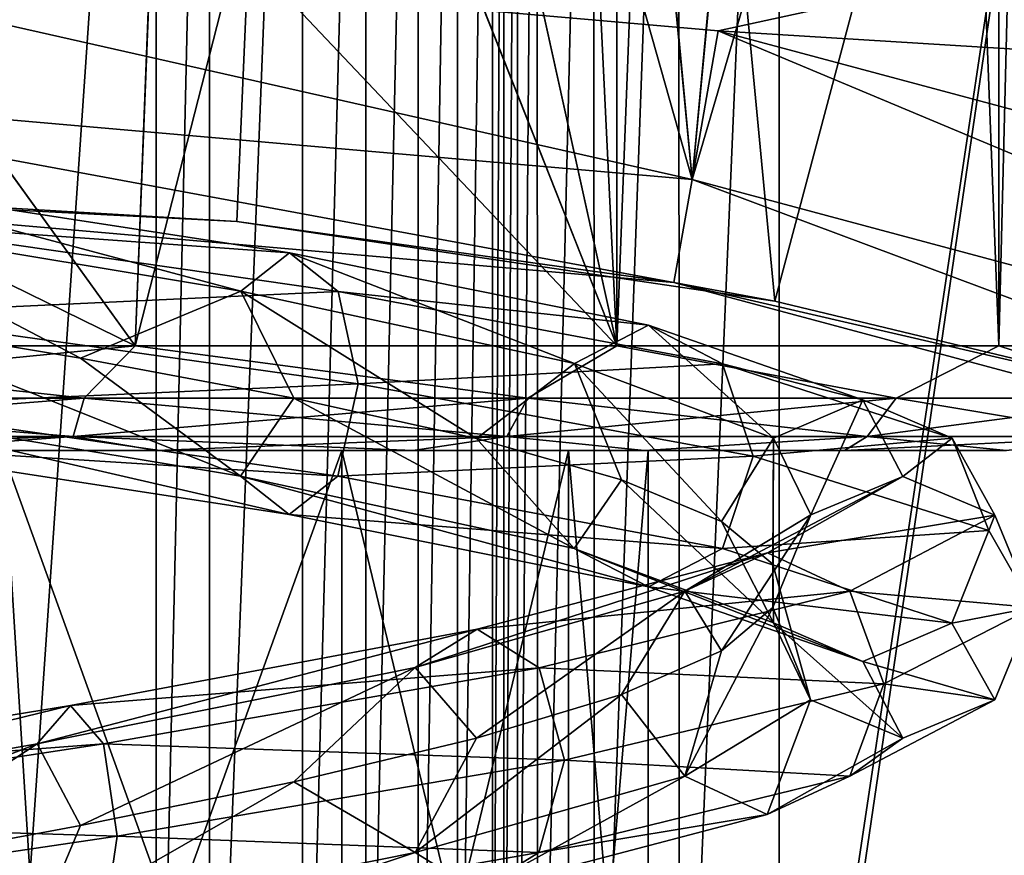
# Model space of a CAD drawing. Header units: millimetres. Extents: x -147 to 148, y -145 to 204.
# Tile 472 of 571: x 90.8 to 92.68, y 10.53 to 12.12. Entities that reach past the tile are written whole.
import ezdxf

# ---------------------------------------------------------------- set-up
doc = ezdxf.new("R2010")
doc.units = ezdxf.units.MM
doc.header["$LTSCALE"] = 26.699852
for name, color, linetype in [('1221', 7, 'CONTINUOUS'), ('1497', 7, 'CONTINUOUS'), ('1498', 7, 'CONTINUOUS'), ('1501', 7, 'CONTINUOUS'), ('1505', 7, 'CONTINUOUS'), ('1506', 7, 'CONTINUOUS'), ('1521', 7, 'CONTINUOUS'), ('1522', 7, 'CONTINUOUS'), ('1523', 7, 'CONTINUOUS'), ('1524', 7, 'CONTINUOUS'), ('1905', 7, 'CONTINUOUS'), ('1967', 7, 'CONTINUOUS'), ('1969', 7, 'CONTINUOUS'), ('1985', 7, 'CONTINUOUS'), ('2000', 7, 'CONTINUOUS'), ('2001', 7, 'CONTINUOUS'), ('2002', 7, 'CONTINUOUS'), ('2007', 7, 'CONTINUOUS'), ('2011', 7, 'CONTINUOUS'), ('743', 7, 'CONTINUOUS'), ('765', 7, 'CONTINUOUS'), ('767', 7, 'CONTINUOUS'), ('916', 7, 'CONTINUOUS')]:
    doc.layers.add(name, color=color, linetype=linetype)

msp = doc.modelspace()

# ---------------------------------------------------------------- linework, layer by layer
at = {"layer": '1221', "color": 7, "linetype": 'CONTINUOUS', "true_color": 0xd8d8d8}
for points in [[(90.75, 9.5, 91.4), (90.75, 14, 91.4), (91.06, 14, 91.3507), (90.75, 9.5, 91.4)], [(90.75, 9.5, 91.4), (91.06, 14, 91.3507), (91.06, 9.5, 91.3507), (90.75, 9.5, 91.4)], [(91.06, 14, 91.3507), (91.1619, 14, 91.3112), (91.06, 9.5, 91.3507), (91.06, 14, 91.3507)], [(91.1619, 14, 91.3112), (91.1619, 9.5, 91.3112), (91.06, 9.5, 91.3507), (91.1619, 14, 91.3112)], [(91.1619, 14, 91.3112), (91.3394, 14, 91.2078), (91.1619, 9.5, 91.3112), (91.1619, 14, 91.3112)], [(91.1619, 9.5, 91.3112), (91.3394, 14, 91.2078), (91.3394, 9.5, 91.2078), (91.1619, 9.5, 91.3112)], [(91.3394, 14, 91.2078), (91.4604, 14, 91.1038), (91.3394, 9.5, 91.2078), (91.3394, 14, 91.2078)], [(91.3394, 9.5, 91.2078), (91.4604, 14, 91.1038), (91.4604, 9.5, 91.1038), (91.3394, 9.5, 91.2078)], [(91.4604, 14, 91.1038), (91.5606, 14, 90.9856), (91.4604, 9.5, 91.1038), (91.4604, 14, 91.1038)], [(91.4604, 9.5, 91.1038), (91.5606, 14, 90.9856), (91.5606, 9.5, 90.9856), (91.4604, 9.5, 91.1038)], [(91.5606, 14, 90.9856), (91.6357, 14, 90.8642), (91.5606, 9.5, 90.9856), (91.5606, 14, 90.9856)], [(91.5606, 9.5, 90.9856), (91.6357, 14, 90.8642), (91.6357, 9.5, 90.8642), (91.5606, 9.5, 90.9856)], [(91.6357, 14, 90.8642), (91.7021, 14, 90.7058), (91.6357, 9.5, 90.8642), (91.6357, 14, 90.8642)], [(91.6357, 9.5, 90.8642), (91.7021, 14, 90.7058), (91.7021, 9.5, 90.7058), (91.6357, 9.5, 90.8642)], [(91.7021, 14, 90.7058), (91.724, 14, 90.6266), (91.7021, 9.5, 90.7058), (91.7021, 14, 90.7058)], [(91.724, 14, 90.6266), (91.724, 9.5, 90.6266), (91.7021, 9.5, 90.7058), (91.724, 14, 90.6266)], [(91.75, 14, 90.4), (91.75, 9.5, 90.4), (91.724, 9.5, 90.6266), (91.75, 14, 90.4)], [(91.724, 14, 90.6266), (91.75, 14, 90.4), (91.724, 9.5, 90.6266), (91.724, 14, 90.6266)]]:
    msp.add_3dface(points, dxfattribs=at)
at = {"layer": '1497', "color": 7, "linetype": 'CONTINUOUS', "true_color": 0xd8d8d8}
for points in [[(91.0602, 11.3, 80.9869), (90.7656, 11.3, 82.0524), (90.5382, 11.3, 80.8471), (91.0602, 11.3, 80.9869)], [(90.5382, 11.3, 86.9529), (90.7656, 11.3, 85.7476), (91.0602, 11.3, 86.8131), (90.5382, 11.3, 86.9529)], [(91.4144, 11.3, 82.486), (90.7656, 11.3, 82.0524), (91.0602, 11.3, 80.9869), (91.4144, 11.3, 82.486)], [(90.7656, 11.3, 85.7476), (91.4144, 11.3, 85.314), (91.0602, 11.3, 86.8131), (90.7656, 11.3, 85.7476)], [(91.55, 11.3, 81.2153), (91.4144, 11.3, 82.486), (91.0602, 11.3, 80.9869), (91.55, 11.3, 81.2153)], [(91.0602, 11.3, 86.8131), (91.4144, 11.3, 85.314), (91.5499, 11.3, 86.5847), (91.0602, 11.3, 86.8131)], [(91.8478, 11.3, 83.1348), (91.4144, 11.3, 82.486), (91.55, 11.3, 81.2153), (91.8478, 11.3, 83.1348)], [(91.4144, 11.3, 85.314), (91.8478, 11.3, 84.6652), (91.5499, 11.3, 86.5847), (91.4144, 11.3, 85.314)], [(91.5499, 11.3, 86.5847), (91.8478, 11.3, 84.6652), (91.9926, 11.3, 86.2748), (91.5499, 11.3, 86.5847)], [(91.9926, 11.3, 81.5252), (91.8478, 11.3, 83.1348), (91.55, 11.3, 81.2153), (91.9926, 11.3, 81.5252)], [(91.9999, 11.3, 83.9), (91.8478, 11.3, 83.1348), (91.9926, 11.3, 81.5252), (91.9999, 11.3, 83.9)], [(91.8478, 11.3, 84.6652), (91.9999, 11.3, 83.9), (91.9926, 11.3, 86.2748), (91.8478, 11.3, 84.6652)], [(91.9926, 11.3, 86.2748), (91.9999, 11.3, 83.9), (92.3747, 11.3, 85.8927), (91.9926, 11.3, 86.2748)], [(92.3747, 11.3, 81.9073), (91.9999, 11.3, 83.9), (91.9926, 11.3, 81.5252), (92.3747, 11.3, 81.9073)], [(92.3747, 11.3, 85.8927), (91.9999, 11.3, 83.9), (92.3747, 11.3, 81.9073), (92.3747, 11.3, 85.8927)], [(92.6847, 11.3, 85.45), (92.3747, 11.3, 85.8927), (92.3747, 11.3, 81.9073), (92.6847, 11.3, 85.45)], [(92.6847, 11.3, 82.35), (92.6847, 11.3, 85.45), (92.3747, 11.3, 81.9073), (92.6847, 11.3, 82.35)]]:
    msp.add_3dface(points, dxfattribs=at)
at = {"layer": '1498', "color": 7, "linetype": 'CONTINUOUS', "true_color": 0xd8d8d8}
for points in [[(91.5, 13.494, 86.8394), (91.9397, 11.5, 86.5698), (91.0198, 30.5, 87.0385), (91.5, 13.494, 86.8394)], [(91.0198, 30.5, 87.0385), (91.9397, 11.5, 86.5698), (91.9397, 30.5, 86.5698), (91.0198, 30.5, 87.0385)], [(91.9397, 30.5, 81.2302), (91.9397, 11.5, 81.2302), (91.5, 13.4951, 80.9606), (91.9397, 30.5, 81.2302)], [(92.6698, 11.5, 81.9603), (91.9397, 11.5, 81.2302), (92.6698, 30.5, 81.9603), (92.6698, 11.5, 81.9603)], [(92.6698, 30.5, 81.9603), (91.9397, 11.5, 81.2302), (91.9397, 30.5, 81.2302), (92.6698, 30.5, 81.9603)], [(91.9397, 11.5, 86.5698), (92.6698, 11.5, 85.8397), (91.9397, 30.5, 86.5698), (91.9397, 11.5, 86.5698)], [(91.9397, 30.5, 86.5698), (92.6698, 11.5, 85.8397), (92.6698, 30.5, 85.8397), (91.9397, 30.5, 86.5698)], [(93.1385, 11.5, 82.8802), (92.6698, 11.5, 81.9603), (93.1385, 30.5, 82.8802), (93.1385, 11.5, 82.8802)], [(93.1385, 30.5, 82.8802), (92.6698, 11.5, 81.9603), (92.6698, 30.5, 81.9603), (93.1385, 30.5, 82.8802)], [(92.6698, 11.5, 85.8397), (93.1385, 11.5, 84.9198), (92.6698, 30.5, 85.8397), (92.6698, 11.5, 85.8397)], [(92.6698, 30.5, 85.8397), (93.1385, 11.5, 84.9198), (93.1385, 30.5, 84.9198), (92.6698, 30.5, 85.8397)], [(91.3808, 12.914, 86.8972), (91.9397, 11.5, 86.5698), (91.5, 13.494, 86.8394), (91.3808, 12.914, 86.8972)], [(91.5, 13.4951, 80.9606), (91.9397, 11.5, 81.2302), (91.3813, 12.9152, 80.903), (91.5, 13.4951, 80.9606)], [(91.9397, 11.5, 81.2302), (91.0198, 11.5, 80.7615), (91.3813, 12.9152, 80.903), (91.9397, 11.5, 81.2302)], [(91.3813, 12.9152, 80.903), (91.0198, 11.5, 80.7615), (91.0565, 12.4352, 80.7737), (91.3813, 12.9152, 80.903)], [(91.0558, 12.4346, 87.0265), (91.9397, 11.5, 86.5698), (91.3808, 12.914, 86.8972), (91.0558, 12.4346, 87.0265)], [(91.0565, 12.4352, 80.7737), (91.0198, 11.5, 80.7615), (90.576, 12.115, 80.6507), (91.0565, 12.4352, 80.7737)], [(90.5756, 12.1148, 87.1494), (91.0198, 11.5, 87.0385), (91.0558, 12.4346, 87.0265), (90.5756, 12.1148, 87.1494)], [(91.0198, 11.5, 87.0385), (91.9397, 11.5, 86.5698), (91.0558, 12.4346, 87.0265), (91.0198, 11.5, 87.0385)], [(91.0198, 11.5, 80.7615), (90, 11.5, 80.6), (90.576, 12.115, 80.6507), (91.0198, 11.5, 80.7615)], [(90, 12, 87.2), (91.0198, 11.5, 87.0385), (90.5756, 12.1148, 87.1494), (90, 12, 87.2)], [(90, 12, 87.2), (90, 11.5, 87.2), (91.0198, 11.5, 87.0385), (90, 12, 87.2)]]:
    msp.add_3dface(points, dxfattribs=at)
at = {"layer": '1501', "color": 7, "linetype": 'CONTINUOUS', "true_color": 0xd8d8d8}
for points in [[(90.7656, 9.5, 85.7476), (91.4144, 9.5, 85.314), (90.7656, 11.3, 85.7476), (90.7656, 9.5, 85.7476)], [(91.4144, 9.5, 85.314), (91.4144, 11.3, 85.314), (90.7656, 11.3, 85.7476), (91.4144, 9.5, 85.314)], [(91.4144, 9.5, 82.486), (90.7656, 9.5, 82.0524), (91.4144, 11.3, 82.486), (91.4144, 9.5, 82.486)], [(90.7656, 9.5, 82.0524), (90.7656, 11.3, 82.0524), (91.4144, 11.3, 82.486), (90.7656, 9.5, 82.0524)], [(91.4144, 9.5, 85.314), (91.8478, 9.5, 84.6652), (91.4144, 11.3, 85.314), (91.4144, 9.5, 85.314)], [(91.8478, 9.5, 84.6652), (91.8478, 11.3, 84.6652), (91.4144, 11.3, 85.314), (91.8478, 9.5, 84.6652)], [(91.8478, 9.5, 83.1348), (91.4144, 9.5, 82.486), (91.8478, 11.3, 83.1348), (91.8478, 9.5, 83.1348)], [(91.4144, 9.5, 82.486), (91.4144, 11.3, 82.486), (91.8478, 11.3, 83.1348), (91.4144, 9.5, 82.486)], [(91.8478, 9.5, 84.6652), (91.9999, 9.5, 83.9), (91.8478, 11.3, 84.6652), (91.8478, 9.5, 84.6652)], [(91.9999, 9.5, 83.9), (91.8478, 9.5, 83.1348), (91.9999, 11.3, 83.9), (91.9999, 9.5, 83.9)], [(91.9999, 9.5, 83.9), (91.9999, 11.3, 83.9), (91.8478, 11.3, 84.6652), (91.9999, 9.5, 83.9)], [(91.8478, 9.5, 83.1348), (91.8478, 11.3, 83.1348), (91.9999, 11.3, 83.9), (91.8478, 9.5, 83.1348)]]:
    msp.add_3dface(points, dxfattribs=at)
at = {"layer": '1505', "color": 7, "linetype": 'CONTINUOUS', "true_color": 0xd8d8d8}
for points in [[(91.0558, 12.4346, 87.0265), (91.0565, 12.4352, 80.7737), (90.576, 12.115, 80.6507), (91.0558, 12.4346, 87.0265)], [(90.5756, 12.1148, 87.1494), (91.0558, 12.4346, 87.0265), (90.576, 12.115, 80.6507), (90.5756, 12.1148, 87.1494)]]:
    msp.add_3dface(points, dxfattribs=at)
at = {"layer": '1506', "color": 7, "linetype": 'CONTINUOUS', "true_color": 0xd8d8d8}
for points in [[(91.0198, 11.5, 87.0385), (90, 11.5, 87.2), (90.9222, 11.4, 87.0406), (91.0198, 11.5, 87.0385)], [(90, 11.5, 87.2), (90, 11.4, 87.1732), (90.9222, 11.4, 87.0406), (90, 11.5, 87.2)], [(90, 11.5, 80.6), (91.0198, 11.5, 80.7615), (90, 11.4, 80.6268), (90, 11.5, 80.6)], [(90, 11.4, 80.6268), (91.0198, 11.5, 80.7615), (90.9222, 11.4, 80.7594), (90, 11.4, 80.6268)], [(91.0198, 11.5, 80.7615), (91.7696, 11.4, 81.1464), (90.9222, 11.4, 80.7594), (91.0198, 11.5, 80.7615)], [(91.0198, 11.5, 87.0385), (90.9222, 11.4, 87.0406), (91.7696, 11.4, 86.6536), (91.0198, 11.5, 87.0385)], [(91.0198, 11.5, 80.7615), (91.9397, 11.5, 81.2302), (91.7696, 11.4, 81.1464), (91.0198, 11.5, 80.7615)], [(91.9397, 11.5, 86.5698), (91.0198, 11.5, 87.0385), (91.7696, 11.4, 86.6536), (91.9397, 11.5, 86.5698)], [(91.9397, 11.5, 81.2302), (92.4737, 11.4, 81.7565), (91.7696, 11.4, 81.1464), (91.9397, 11.5, 81.2302)], [(91.9397, 11.5, 86.5698), (91.7696, 11.4, 86.6536), (92.4737, 11.4, 86.0435), (91.9397, 11.5, 86.5698)], [(91.9397, 11.5, 81.2302), (92.6698, 11.5, 81.9603), (92.4737, 11.4, 81.7565), (91.9397, 11.5, 81.2302)], [(92.6698, 11.5, 85.8397), (91.9397, 11.5, 86.5698), (92.4737, 11.4, 86.0435), (92.6698, 11.5, 85.8397)], [(92.6698, 11.5, 81.9603), (92.9774, 11.4, 82.5403), (92.4737, 11.4, 81.7565), (92.6698, 11.5, 81.9603)], [(92.6698, 11.5, 85.8397), (92.4737, 11.4, 86.0435), (92.9774, 11.4, 85.2597), (92.6698, 11.5, 85.8397)], [(92.6698, 11.5, 81.9603), (93.1385, 11.5, 82.8802), (92.9774, 11.4, 82.5403), (92.6698, 11.5, 81.9603)], [(93.1385, 11.5, 84.9198), (92.6698, 11.5, 85.8397), (92.9774, 11.4, 85.2597), (93.1385, 11.5, 84.9198)], [(90, 11.3267, 80.7001), (90, 11.4, 80.6268), (90.9222, 11.4, 80.7594), (90, 11.3267, 80.7001)], [(90.9015, 11.3267, 80.8297), (90, 11.3267, 80.7001), (90.9222, 11.4, 80.7594), (90.9015, 11.3267, 80.8297)], [(90, 11.4, 87.1732), (90, 11.3267, 87.0999), (90.9015, 11.3267, 86.9703), (90, 11.4, 87.1732)], [(90, 11.4, 87.1732), (90.9015, 11.3267, 86.9703), (90.9222, 11.4, 87.0406), (90, 11.4, 87.1732)], [(90.9015, 11.3267, 86.9703), (91.73, 11.3267, 86.5919), (90.9222, 11.4, 87.0406), (90.9015, 11.3267, 86.9703)], [(91.73, 11.3267, 81.2081), (90.9015, 11.3267, 80.8297), (91.7696, 11.4, 81.1464), (91.73, 11.3267, 81.2081)], [(91.7696, 11.4, 81.1464), (90.9015, 11.3267, 80.8297), (90.9222, 11.4, 80.7594), (91.7696, 11.4, 81.1464)], [(90.9222, 11.4, 87.0406), (91.73, 11.3267, 86.5919), (91.7696, 11.4, 86.6536), (90.9222, 11.4, 87.0406)], [(91.73, 11.3267, 86.5919), (92.4183, 11.3267, 85.9955), (91.7696, 11.4, 86.6536), (91.73, 11.3267, 86.5919)], [(92.4183, 11.3267, 81.8045), (91.73, 11.3267, 81.2081), (92.4737, 11.4, 81.7565), (92.4183, 11.3267, 81.8045)], [(92.4737, 11.4, 81.7565), (91.73, 11.3267, 81.2081), (91.7696, 11.4, 81.1464), (92.4737, 11.4, 81.7565)], [(91.7696, 11.4, 86.6536), (92.4183, 11.3267, 85.9955), (92.4737, 11.4, 86.0435), (91.7696, 11.4, 86.6536)], [(92.4183, 11.3267, 85.9955), (92.9107, 11.3267, 85.2293), (92.4737, 11.4, 86.0435), (92.4183, 11.3267, 85.9955)], [(92.9107, 11.3267, 82.5707), (92.4183, 11.3267, 81.8045), (92.9774, 11.4, 82.5403), (92.9107, 11.3267, 82.5707)], [(92.9774, 11.4, 82.5403), (92.4183, 11.3267, 81.8045), (92.4737, 11.4, 81.7565), (92.9774, 11.4, 82.5403)], [(92.4737, 11.4, 86.0435), (92.9107, 11.3267, 85.2293), (92.9774, 11.4, 85.2597), (92.4737, 11.4, 86.0435)], [(90, 11.3267, 87.0999), (90.5382, 11.3, 86.9529), (90.9015, 11.3267, 86.9703), (90, 11.3267, 87.0999)], [(90.5382, 11.3, 80.8471), (90, 11.3, 80.8), (90.9015, 11.3267, 80.8297), (90.5382, 11.3, 80.8471)], [(90, 11.3, 80.8), (90, 11.3267, 80.7001), (90.9015, 11.3267, 80.8297), (90, 11.3, 80.8)], [(90.5382, 11.3, 86.9529), (91.0602, 11.3, 86.8131), (90.9015, 11.3267, 86.9703), (90.5382, 11.3, 86.9529)], [(91.0602, 11.3, 80.9869), (90.5382, 11.3, 80.8471), (90.9015, 11.3267, 80.8297), (91.0602, 11.3, 80.9869)], [(91.0602, 11.3, 86.8131), (91.5499, 11.3, 86.5847), (90.9015, 11.3267, 86.9703), (91.0602, 11.3, 86.8131)], [(90.9015, 11.3267, 86.9703), (91.5499, 11.3, 86.5847), (91.73, 11.3267, 86.5919), (90.9015, 11.3267, 86.9703)], [(91.73, 11.3267, 81.2081), (91.0602, 11.3, 80.9869), (90.9015, 11.3267, 80.8297), (91.73, 11.3267, 81.2081)], [(91.55, 11.3, 81.2153), (91.0602, 11.3, 80.9869), (91.73, 11.3267, 81.2081), (91.55, 11.3, 81.2153)], [(91.5499, 11.3, 86.5847), (91.9926, 11.3, 86.2748), (91.73, 11.3267, 86.5919), (91.5499, 11.3, 86.5847)], [(91.9926, 11.3, 81.5252), (91.55, 11.3, 81.2153), (91.73, 11.3267, 81.2081), (91.9926, 11.3, 81.5252)], [(91.73, 11.3267, 86.5919), (91.9926, 11.3, 86.2748), (92.4183, 11.3267, 85.9955), (91.73, 11.3267, 86.5919)], [(92.4183, 11.3267, 81.8045), (91.9926, 11.3, 81.5252), (91.73, 11.3267, 81.2081), (92.4183, 11.3267, 81.8045)], [(91.9926, 11.3, 86.2748), (92.3747, 11.3, 85.8927), (92.4183, 11.3267, 85.9955), (91.9926, 11.3, 86.2748)], [(92.3747, 11.3, 81.9073), (91.9926, 11.3, 81.5252), (92.4183, 11.3267, 81.8045), (92.3747, 11.3, 81.9073)], [(92.3747, 11.3, 85.8927), (92.6847, 11.3, 85.45), (92.4183, 11.3267, 85.9955), (92.3747, 11.3, 85.8927)], [(92.6847, 11.3, 82.35), (92.3747, 11.3, 81.9073), (92.9107, 11.3267, 82.5707), (92.6847, 11.3, 82.35)], [(92.9107, 11.3267, 82.5707), (92.3747, 11.3, 81.9073), (92.4183, 11.3267, 81.8045), (92.9107, 11.3267, 82.5707)], [(92.4183, 11.3267, 85.9955), (92.6847, 11.3, 85.45), (92.9107, 11.3267, 85.2293), (92.4183, 11.3267, 85.9955)]]:
    msp.add_3dface(points, dxfattribs=at)
at = {"layer": '1521', "linetype": 'CONTINUOUS'}
for points in [[(92.3105, 11.1768, 84.1428), (92.07, 11.0309, 84.9547), (92.4865, 11.25, 84.1613), (92.3105, 11.1768, 84.1428)], [(92.4865, 11.25, 84.1613), (92.07, 11.0309, 84.9547), (92.2277, 11.1042, 85.0351), (92.4865, 11.25, 84.1613)], [(92.4865, 11.25, 84.1613), (92.2277, 11.1042, 85.0351), (92.6624, 11.1765, 84.1798), (92.4865, 11.25, 84.1613)], [(92.3105, 11.1768, 84.1428), (92.1399, 10.9167, 84.5953), (92.07, 11.0309, 84.9547), (92.3105, 11.1768, 84.1428)], [(92.2377, 11, 84.1352), (92.1399, 10.9167, 84.5953), (92.3105, 11.1768, 84.1428), (92.2377, 11, 84.1352)], [(92.6624, 11.1765, 84.1798), (92.2277, 11.1042, 85.0351), (92.3853, 11.0307, 85.1154), (92.6624, 11.1765, 84.1798)], [(92.6624, 11.1765, 84.1798), (92.3853, 11.0307, 85.1154), (92.7349, 11, 84.1875), (92.6624, 11.1765, 84.1798)], [(92.07, 11.0309, 84.9547), (91.5545, 10.8851, 85.6265), (92.2277, 11.1042, 85.0351), (92.07, 11.0309, 84.9547)], [(92.2277, 11.1042, 85.0351), (91.5545, 10.8851, 85.6265), (91.673, 10.9583, 85.758), (92.2277, 11.1042, 85.0351)], [(92.2277, 11.1042, 85.0351), (91.673, 10.9583, 85.758), (92.3853, 11.0307, 85.1154), (92.2277, 11.1042, 85.0351)], [(92.07, 11.0309, 84.9547), (91.6721, 10.75, 85.4055), (91.5545, 10.8851, 85.6265), (92.07, 11.0309, 84.9547)], [(91.9486, 10.8333, 85.025), (91.6721, 10.75, 85.4055), (92.07, 11.0309, 84.9547), (91.9486, 10.8333, 85.025)], [(92.3853, 11.0307, 85.1154), (91.673, 10.9583, 85.758), (91.7913, 10.8848, 85.8894), (92.3853, 11.0307, 85.1154)], [(92.3853, 11.0307, 85.1154), (91.7913, 10.8848, 85.8894), (92.4503, 10.8542, 85.1485), (92.3853, 11.0307, 85.1154)], [(92.1399, 10.9167, 84.5953), (91.9486, 10.8333, 85.025), (92.07, 11.0309, 84.9547), (92.1399, 10.9167, 84.5953)], [(92.7349, 11, 84.1875), (92.3853, 11.0307, 85.1154), (92.4503, 10.8542, 85.1485), (92.7349, 11, 84.1875)], [(91.5545, 10.8851, 85.6265), (90.8326, 10.7393, 86.0689), (91.673, 10.9583, 85.758), (91.5545, 10.8851, 85.6265)], [(91.673, 10.9583, 85.758), (90.8326, 10.7393, 86.0689), (90.896, 10.8125, 86.2341), (91.673, 10.9583, 85.758)], [(91.673, 10.9583, 85.758), (90.896, 10.8125, 86.2341), (91.7913, 10.8848, 85.8894), (91.673, 10.9583, 85.758)], [(91.5545, 10.8851, 85.6265), (90.9152, 10.5833, 85.9555), (90.8326, 10.7393, 86.0689), (91.5545, 10.8851, 85.6265)], [(91.7913, 10.8848, 85.8894), (90.896, 10.8125, 86.2341), (90.9594, 10.739, 86.3992), (91.7913, 10.8848, 85.8894)], [(91.3225, 10.6667, 85.7203), (90.9152, 10.5833, 85.9555), (91.5545, 10.8851, 85.6265), (91.3225, 10.6667, 85.7203)], [(91.7913, 10.8848, 85.8894), (90.9594, 10.739, 86.3992), (91.8401, 10.7083, 85.9436), (91.7913, 10.8848, 85.8894)], [(91.6721, 10.75, 85.4055), (91.3225, 10.6667, 85.7203), (91.5545, 10.8851, 85.6265), (91.6721, 10.75, 85.4055)], [(92.4503, 10.8542, 85.1485), (91.7913, 10.8848, 85.8894), (91.8401, 10.7083, 85.9436), (92.4503, 10.8542, 85.1485)], [(90.8326, 10.7393, 86.0689), (90, 10.5934, 86.2232), (90.896, 10.8125, 86.2341), (90.8326, 10.7393, 86.0689)], [(90.896, 10.8125, 86.2341), (90, 10.5934, 86.2232), (90, 10.6667, 86.4002), (90.896, 10.8125, 86.2341)], [(90.896, 10.8125, 86.2341), (90, 10.6667, 86.4002), (90.9594, 10.739, 86.3992), (90.896, 10.8125, 86.2341)], [(90.4678, 10.5, 86.1008), (90, 10.4167, 86.15), (90.8326, 10.7393, 86.0689), (90.4678, 10.5, 86.1008)], [(90.8326, 10.7393, 86.0689), (90, 10.4167, 86.15), (90, 10.5934, 86.2232), (90.8326, 10.7393, 86.0689)], [(90.9594, 10.739, 86.3992), (90, 10.6667, 86.4002), (90, 10.5932, 86.5771), (90.9594, 10.739, 86.3992)], [(90.9594, 10.739, 86.3992), (90, 10.5932, 86.5771), (90.9855, 10.5625, 86.4673), (90.9594, 10.739, 86.3992)], [(90.9152, 10.5833, 85.9555), (90.4678, 10.5, 86.1008), (90.8326, 10.7393, 86.0689), (90.9152, 10.5833, 85.9555)], [(91.8401, 10.7083, 85.9436), (90.9594, 10.739, 86.3992), (90.9855, 10.5625, 86.4673), (91.8401, 10.7083, 85.9436)], [(90.9855, 10.5625, 86.4673), (90, 10.5932, 86.5771), (90, 10.4167, 86.65), (90.9855, 10.5625, 86.4673)]]:
    msp.add_3dface(points, dxfattribs=at)
at = {"layer": '1522', "linetype": 'CONTINUOUS'}
for points in [[(92.1399, 10.9167, 84.5953), (92.2377, 11, 84.1352), (92.0698, 10.6777, 84.9546), (92.1399, 10.9167, 84.5953)], [(92.2377, 11, 84.1352), (92.3102, 10.8235, 84.1428), (92.0698, 10.6777, 84.9546), (92.2377, 11, 84.1352)], [(92.7349, 11, 84.1875), (92.4503, 10.8542, 85.1485), (92.6621, 10.8232, 84.1798), (92.7349, 11, 84.1875)], [(91.9486, 10.8333, 85.025), (92.1399, 10.9167, 84.5953), (92.0698, 10.6777, 84.9546), (91.9486, 10.8333, 85.025)], [(92.4503, 10.8542, 85.1485), (91.8401, 10.7083, 85.9436), (92.385, 10.6774, 85.1152), (92.4503, 10.8542, 85.1485)], [(92.6621, 10.8232, 84.1798), (92.4503, 10.8542, 85.1485), (92.385, 10.6774, 85.1152), (92.6621, 10.8232, 84.1798)], [(91.6721, 10.75, 85.4055), (91.9486, 10.8333, 85.025), (91.5544, 10.5318, 85.6263), (91.6721, 10.75, 85.4055)], [(91.9486, 10.8333, 85.025), (92.0698, 10.6777, 84.9546), (91.5544, 10.5318, 85.6263), (91.9486, 10.8333, 85.025)], [(92.3102, 10.8235, 84.1428), (92.2273, 10.6042, 85.0349), (92.0698, 10.6777, 84.9546), (92.3102, 10.8235, 84.1428)], [(92.4861, 10.75, 84.1613), (92.2273, 10.6042, 85.0349), (92.3102, 10.8235, 84.1428), (92.4861, 10.75, 84.1613)], [(92.6621, 10.8232, 84.1798), (92.385, 10.6774, 85.1152), (92.4861, 10.75, 84.1613), (92.6621, 10.8232, 84.1798)], [(91.3225, 10.6667, 85.7203), (91.6721, 10.75, 85.4055), (91.5544, 10.5318, 85.6263), (91.3225, 10.6667, 85.7203)], [(92.4861, 10.75, 84.1613), (92.385, 10.6774, 85.1152), (92.2273, 10.6042, 85.0349), (92.4861, 10.75, 84.1613)], [(91.8401, 10.7083, 85.9436), (90.9855, 10.5625, 86.4673), (91.7911, 10.5316, 85.8892), (91.8401, 10.7083, 85.9436)], [(92.385, 10.6774, 85.1152), (91.8401, 10.7083, 85.9436), (91.7911, 10.5316, 85.8892), (92.385, 10.6774, 85.1152)], [(90.9152, 10.5833, 85.9555), (91.3225, 10.6667, 85.7203), (90.8325, 10.386, 86.0687), (90.9152, 10.5833, 85.9555)], [(91.3225, 10.6667, 85.7203), (91.5544, 10.5318, 85.6263), (90.8325, 10.386, 86.0687), (91.3225, 10.6667, 85.7203)], [(92.0698, 10.6777, 84.9546), (91.6727, 10.4583, 85.7577), (91.5544, 10.5318, 85.6263), (92.0698, 10.6777, 84.9546)], [(92.2273, 10.6042, 85.0349), (91.6727, 10.4583, 85.7577), (92.0698, 10.6777, 84.9546), (92.2273, 10.6042, 85.0349)], [(92.385, 10.6774, 85.1152), (91.7911, 10.5316, 85.8892), (92.2273, 10.6042, 85.0349), (92.385, 10.6774, 85.1152)], [(92.2273, 10.6042, 85.0349), (91.7911, 10.5316, 85.8892), (91.6727, 10.4583, 85.7577), (92.2273, 10.6042, 85.0349)], [(90.4678, 10.5, 86.1008), (90.9152, 10.5833, 85.9555), (90.8325, 10.386, 86.0687), (90.4678, 10.5, 86.1008)], [(90.9855, 10.5625, 86.4673), (90, 10.4167, 86.65), (90.9593, 10.3857, 86.399), (90.9855, 10.5625, 86.4673)], [(91.7911, 10.5316, 85.8892), (90.9855, 10.5625, 86.4673), (90.9593, 10.3857, 86.399), (91.7911, 10.5316, 85.8892)], [(91.5544, 10.5318, 85.6263), (90.8958, 10.3125, 86.2338), (90.8325, 10.386, 86.0687), (91.5544, 10.5318, 85.6263)], [(91.6727, 10.4583, 85.7577), (90.8958, 10.3125, 86.2338), (91.5544, 10.5318, 85.6263), (91.6727, 10.4583, 85.7577)], [(91.7911, 10.5316, 85.8892), (90.9593, 10.3857, 86.399), (91.6727, 10.4583, 85.7577), (91.7911, 10.5316, 85.8892)]]:
    msp.add_3dface(points, dxfattribs=at)
at = {"layer": '1523', "linetype": 'CONTINUOUS'}
for points in [[(90.4148, 11.738, 81.6141), (91.2213, 11.6041, 81.9237), (90.4464, 11.8112, 81.44), (90.4148, 11.738, 81.6141)], [(90.4464, 11.8112, 81.44), (91.2213, 11.6041, 81.9237), (91.3143, 11.6773, 81.7731), (90.4464, 11.8112, 81.44)], [(90.4464, 11.8112, 81.44), (91.3143, 11.6773, 81.7731), (90.478, 11.7377, 81.266), (90.4464, 11.8112, 81.44)], [(90.4678, 11.5507, 81.6992), (90.9152, 11.476, 81.8445), (90.4148, 11.738, 81.6141), (90.4678, 11.5507, 81.6992)], [(90.4148, 11.738, 81.6141), (90.9152, 11.476, 81.8445), (91.2213, 11.6041, 81.9237), (90.4148, 11.738, 81.6141)], [(90.478, 11.7377, 81.266), (91.3143, 11.6773, 81.7731), (91.4073, 11.6038, 81.6227), (90.478, 11.7377, 81.266)], [(90.478, 11.7377, 81.266), (91.4073, 11.6038, 81.6227), (90.491, 11.5612, 81.1942), (90.478, 11.7377, 81.266)], [(91.2213, 11.6041, 81.9237), (91.8589, 11.4659, 82.5065), (91.3143, 11.6773, 81.7731), (91.2213, 11.6041, 81.9237)], [(91.3143, 11.6773, 81.7731), (91.8589, 11.4659, 82.5065), (92.0005, 11.5391, 82.4003), (91.3143, 11.6773, 81.7731)], [(91.3143, 11.6773, 81.7731), (92.0005, 11.5391, 82.4003), (91.4073, 11.6038, 81.6227), (91.3143, 11.6773, 81.7731)], [(90.491, 11.5612, 81.1942), (91.4073, 11.6038, 81.6227), (91.4456, 11.4273, 81.5606), (90.491, 11.5612, 81.1942)], [(90.9152, 11.476, 81.8445), (91.3225, 11.4, 82.0797), (91.2213, 11.6041, 81.9237), (90.9152, 11.476, 81.8445)], [(91.3225, 11.4, 82.0797), (91.6721, 11.3227, 82.3945), (91.2213, 11.6041, 81.9237), (91.3225, 11.4, 82.0797)], [(91.2213, 11.6041, 81.9237), (91.6721, 11.3227, 82.3945), (91.8589, 11.4659, 82.5065), (91.2213, 11.6041, 81.9237)], [(91.4073, 11.6038, 81.6227), (92.0005, 11.5391, 82.4003), (92.142, 11.4656, 82.2942), (91.4073, 11.6038, 81.6227)], [(91.4073, 11.6038, 81.6227), (92.142, 11.4656, 82.2942), (91.4456, 11.4273, 81.5606), (91.4073, 11.6038, 81.6227)], [(91.8589, 11.4659, 82.5065), (92.2395, 11.3235, 83.2819), (92.0005, 11.5391, 82.4003), (91.8589, 11.4659, 82.5065)], [(92.0005, 11.5391, 82.4003), (92.2395, 11.3235, 83.2819), (92.4101, 11.3967, 83.2349), (92.0005, 11.5391, 82.4003)], [(92.0005, 11.5391, 82.4003), (92.4101, 11.3967, 83.2349), (92.142, 11.4656, 82.2942), (92.0005, 11.5391, 82.4003)], [(91.4456, 11.4273, 81.5606), (92.142, 11.4656, 82.2942), (92.2004, 11.2891, 82.2505), (91.4456, 11.4273, 81.5606)], [(91.6721, 11.3227, 82.3945), (91.9486, 11.244, 82.775), (91.8589, 11.4659, 82.5065), (91.6721, 11.3227, 82.3945)], [(91.9486, 11.244, 82.775), (92.1399, 11.164, 83.2047), (91.8589, 11.4659, 82.5065), (91.9486, 11.244, 82.775)], [(91.8589, 11.4659, 82.5065), (92.1399, 11.164, 83.2047), (92.2395, 11.3235, 83.2819), (91.8589, 11.4659, 82.5065)], [(92.142, 11.4656, 82.2942), (92.4101, 11.3967, 83.2349), (92.5806, 11.3232, 83.1878), (92.142, 11.4656, 82.2942)], [(92.142, 11.4656, 82.2942), (92.5806, 11.3232, 83.1878), (92.2004, 11.2891, 82.2505), (92.142, 11.4656, 82.2942)], [(92.2395, 11.3235, 83.2819), (92.3105, 11.1768, 84.1428), (92.4101, 11.3967, 83.2349), (92.2395, 11.3235, 83.2819)], [(92.3105, 11.1768, 84.1428), (92.4865, 11.25, 84.1613), (92.4101, 11.3967, 83.2349), (92.3105, 11.1768, 84.1428)], [(92.4101, 11.3967, 83.2349), (92.4865, 11.25, 84.1613), (92.5806, 11.3232, 83.1878), (92.4101, 11.3967, 83.2349)], [(92.1399, 11.164, 83.2047), (92.2377, 11.0827, 83.6648), (92.2395, 11.3235, 83.2819), (92.1399, 11.164, 83.2047)], [(92.2004, 11.2891, 82.2505), (92.5806, 11.3232, 83.1878), (92.6509, 11.1467, 83.1684), (92.2004, 11.2891, 82.2505)], [(92.2377, 11, 84.1352), (92.3105, 11.1768, 84.1428), (92.2395, 11.3235, 83.2819), (92.2377, 11, 84.1352)], [(92.2377, 11.0827, 83.6648), (92.2377, 11, 84.1352), (92.2395, 11.3235, 83.2819), (92.2377, 11.0827, 83.6648)], [(92.4865, 11.25, 84.1613), (92.6624, 11.1765, 84.1798), (92.5806, 11.3232, 83.1878), (92.4865, 11.25, 84.1613)], [(92.5806, 11.3232, 83.1878), (92.6624, 11.1765, 84.1798), (92.6509, 11.1467, 83.1684), (92.5806, 11.3232, 83.1878)], [(92.6624, 11.1765, 84.1798), (92.7349, 11, 84.1875), (92.6509, 11.1467, 83.1684), (92.6624, 11.1765, 84.1798)]]:
    msp.add_3dface(points, dxfattribs=at)
at = {"layer": '1524', "linetype": 'CONTINUOUS'}
for points in [[(90.491, 11.5612, 81.1942), (91.4456, 11.4273, 81.5606), (90.478, 11.3844, 81.2662), (90.491, 11.5612, 81.1942)], [(90.4678, 11.5507, 81.6992), (90.4148, 11.3847, 81.6144), (91.2211, 11.2508, 81.9239), (90.4678, 11.5507, 81.6992)], [(90.9152, 11.476, 81.8445), (90.4678, 11.5507, 81.6992), (91.2211, 11.2508, 81.9239), (90.9152, 11.476, 81.8445)], [(91.3225, 11.4, 82.0797), (90.9152, 11.476, 81.8445), (91.2211, 11.2508, 81.9239), (91.3225, 11.4, 82.0797)], [(90.478, 11.3844, 81.2662), (91.4456, 11.4273, 81.5606), (91.4071, 11.2505, 81.6229), (90.478, 11.3844, 81.2662)], [(91.4456, 11.4273, 81.5606), (92.2004, 11.2891, 82.2505), (91.4071, 11.2505, 81.6229), (91.4456, 11.4273, 81.5606)], [(90.4464, 11.3112, 81.4404), (91.3141, 11.1773, 81.7735), (90.4148, 11.3847, 81.6144), (90.4464, 11.3112, 81.4404)], [(90.4148, 11.3847, 81.6144), (91.3141, 11.1773, 81.7735), (91.2211, 11.2508, 81.9239), (90.4148, 11.3847, 81.6144)], [(90.478, 11.3844, 81.2662), (91.4071, 11.2505, 81.6229), (90.4464, 11.3112, 81.4404), (90.478, 11.3844, 81.2662)], [(91.3225, 11.4, 82.0797), (91.2211, 11.2508, 81.9239), (91.8587, 11.1126, 82.5066), (91.3225, 11.4, 82.0797)], [(91.6721, 11.3227, 82.3945), (91.3225, 11.4, 82.0797), (91.8587, 11.1126, 82.5066), (91.6721, 11.3227, 82.3945)], [(90.4464, 11.3112, 81.4404), (91.4071, 11.2505, 81.6229), (91.3141, 11.1773, 81.7735), (90.4464, 11.3112, 81.4404)], [(91.9486, 11.244, 82.775), (91.6721, 11.3227, 82.3945), (91.8587, 11.1126, 82.5066), (91.9486, 11.244, 82.775)], [(91.4071, 11.2505, 81.6229), (92.2004, 11.2891, 82.2505), (92.1418, 11.1123, 82.2944), (91.4071, 11.2505, 81.6229)], [(92.2004, 11.2891, 82.2505), (92.6509, 11.1467, 83.1684), (92.1418, 11.1123, 82.2944), (92.2004, 11.2891, 82.2505)], [(91.3141, 11.1773, 81.7735), (92.0002, 11.0391, 82.4006), (91.2211, 11.2508, 81.9239), (91.3141, 11.1773, 81.7735)], [(91.2211, 11.2508, 81.9239), (92.0002, 11.0391, 82.4006), (91.8587, 11.1126, 82.5066), (91.2211, 11.2508, 81.9239)], [(91.4071, 11.2505, 81.6229), (92.1418, 11.1123, 82.2944), (91.3141, 11.1773, 81.7735), (91.4071, 11.2505, 81.6229)], [(91.9486, 11.244, 82.775), (91.8587, 11.1126, 82.5066), (92.2392, 10.9702, 83.282), (91.9486, 11.244, 82.775)], [(92.1399, 11.164, 83.2047), (91.9486, 11.244, 82.775), (92.2392, 10.9702, 83.282), (92.1399, 11.164, 83.2047)], [(91.3141, 11.1773, 81.7735), (92.1418, 11.1123, 82.2944), (92.0002, 11.0391, 82.4006), (91.3141, 11.1773, 81.7735)], [(92.2377, 11.0827, 83.6648), (92.1399, 11.164, 83.2047), (92.2392, 10.9702, 83.282), (92.2377, 11.0827, 83.6648)], [(92.1418, 11.1123, 82.2944), (92.6509, 11.1467, 83.1684), (92.5803, 10.9699, 83.1879), (92.1418, 11.1123, 82.2944)], [(92.6509, 11.1467, 83.1684), (92.7349, 11, 84.1875), (92.5803, 10.9699, 83.1879), (92.6509, 11.1467, 83.1684)], [(92.0002, 11.0391, 82.4006), (92.4097, 10.8967, 83.235), (91.8587, 11.1126, 82.5066), (92.0002, 11.0391, 82.4006)], [(91.8587, 11.1126, 82.5066), (92.4097, 10.8967, 83.235), (92.2392, 10.9702, 83.282), (91.8587, 11.1126, 82.5066)], [(92.1418, 11.1123, 82.2944), (92.5803, 10.9699, 83.1879), (92.0002, 11.0391, 82.4006), (92.1418, 11.1123, 82.2944)], [(92.3102, 10.8235, 84.1428), (92.2377, 11, 84.1352), (92.2377, 11.0827, 83.6648), (92.3102, 10.8235, 84.1428)], [(92.3102, 10.8235, 84.1428), (92.2377, 11.0827, 83.6648), (92.2392, 10.9702, 83.282), (92.3102, 10.8235, 84.1428)], [(92.0002, 11.0391, 82.4006), (92.5803, 10.9699, 83.1879), (92.4097, 10.8967, 83.235), (92.0002, 11.0391, 82.4006)], [(92.7349, 11, 84.1875), (92.6621, 10.8232, 84.1798), (92.5803, 10.9699, 83.1879), (92.7349, 11, 84.1875)], [(92.4861, 10.75, 84.1613), (92.3102, 10.8235, 84.1428), (92.2392, 10.9702, 83.282), (92.4861, 10.75, 84.1613)], [(92.4097, 10.8967, 83.235), (92.4861, 10.75, 84.1613), (92.2392, 10.9702, 83.282), (92.4097, 10.8967, 83.235)], [(92.5803, 10.9699, 83.1879), (92.6621, 10.8232, 84.1798), (92.4097, 10.8967, 83.235), (92.5803, 10.9699, 83.1879)], [(92.6621, 10.8232, 84.1798), (92.4861, 10.75, 84.1613), (92.4097, 10.8967, 83.235), (92.6621, 10.8232, 84.1798)]]:
    msp.add_3dface(points, dxfattribs=at)
at = {"layer": '1905', "color": 7, "linetype": 'CONTINUOUS', "true_color": 0xd8d8d8}
for points in [[(25.1061, 11.2212, 25.9), (23.6432, 14.0429, 25.9), (145.5, 45.5, 25.9), (25.1061, 11.2212, 25.9)], [(25.1061, 11.2212, 25.9), (145.5, 45.5, 25.9), (82.2579, 25.8661, 25.9), (25.1061, 11.2212, 25.9)]]:
    msp.add_3dface(points, dxfattribs=at)
at = {"layer": '1967', "color": 7, "linetype": 'CONTINUOUS', "true_color": 0xd8d8d8}
for points in [[(88.9083, 19.0945, 29.493), (91.5311, 19.0642, 29.4935), (89.1378, 11.7682, 29.6208), (88.9083, 19.0945, 29.493)], [(89.1378, 11.7682, 29.6208), (91.5311, 19.0642, 29.4935), (90.1764, 11.7987, 29.6203), (89.1378, 11.7682, 29.6208)], [(90.1764, 11.7987, 29.6203), (91.5311, 19.0642, 29.4935), (91.2137, 11.7372, 29.6214), (90.1764, 11.7987, 29.6203)], [(91.2137, 11.7372, 29.6214), (91.5311, 19.0642, 29.4935), (92.2416, 11.5851, 29.624), (91.2137, 11.7372, 29.6214)], [(91.5311, 19.0642, 29.4935), (94.1273, 18.6744, 29.5003), (92.2416, 11.5851, 29.624), (91.5311, 19.0642, 29.4935)], [(92.2416, 11.5851, 29.624), (94.1273, 18.6744, 29.5003), (93.252, 11.3428, 29.6283), (92.2416, 11.5851, 29.624)]]:
    msp.add_3dface(points, dxfattribs=at)
at = {"layer": '1969', "color": 7, "linetype": 'CONTINUOUS', "true_color": 0xd8d8d8}
for points in [[(92.0836, 11.8177, 33.6707), (90.018, 19.1257, 33.7982), (90, 12, 33.6739), (92.0836, 11.8177, 33.6707)], [(91.3886, 19.0752, 33.7974), (90.018, 19.1257, 33.7982), (92.0836, 11.8177, 33.6707), (91.3886, 19.0752, 33.7974)], [(92.745, 18.9276, 33.7948), (91.3886, 19.0752, 33.7974), (92.0836, 11.8177, 33.6707), (92.745, 18.9276, 33.7948)], [(94.1039, 11.2764, 33.6612), (92.745, 18.9276, 33.7948), (92.0836, 11.8177, 33.6707), (94.1039, 11.2764, 33.6612)]]:
    msp.add_3dface(points, dxfattribs=at)
at = {"layer": '1985', "color": 7, "linetype": 'CONTINUOUS', "true_color": 0xd8d8d8}
for points in [[(90.0444, 19.1258, 39.0303), (91.4051, 19.0738, 39.0312), (90, 12, 39.1546), (90.0444, 19.1258, 39.0303)], [(90, 12, 39.1546), (91.4051, 19.0738, 39.0312), (92.0836, 11.8177, 39.1578), (90, 12, 39.1546)], [(91.4051, 19.0738, 39.0312), (92.7593, 18.9254, 39.0338), (92.0836, 11.8177, 39.1578), (91.4051, 19.0738, 39.0312)], [(92.7593, 18.9254, 39.0338), (94.0963, 18.6811, 39.038), (92.0836, 11.8177, 39.1578), (92.7593, 18.9254, 39.0338)], [(92.0836, 11.8177, 39.1578), (94.0963, 18.6811, 39.038), (94.1039, 11.2764, 39.1673), (92.0836, 11.8177, 39.1578)]]:
    msp.add_3dface(points, dxfattribs=at)
at = {"layer": '2000', "color": 7, "linetype": 'CONTINUOUS', "true_color": 0xd8d8d8}
for points in [[(90.1764, 11.7987, 29.6203), (91.2137, 11.7372, 29.6214), (90, 11.8, 33.0536), (90.1764, 11.7987, 29.6203)], [(90, 11.8, 33.0536), (91.2137, 11.7372, 29.6214), (92.0487, 11.6208, 33.0536), (90, 11.8, 33.0536)], [(91.2137, 11.7372, 29.6214), (92.2416, 11.5851, 29.624), (92.0487, 11.6208, 33.0536), (91.2137, 11.7372, 29.6214)], [(92.2416, 11.5851, 29.624), (93.252, 11.3428, 29.6283), (92.0487, 11.6208, 33.0536), (92.2416, 11.5851, 29.624)], [(92.0487, 11.6208, 33.0536), (93.252, 11.3428, 29.6283), (94.0362, 11.0883, 33.0536), (92.0487, 11.6208, 33.0536)]]:
    msp.add_3dface(points, dxfattribs=at)
at = {"layer": '2001', "color": 7, "linetype": 'CONTINUOUS', "true_color": 0xd8d8d8}
for points in [[(90, 11.8, 33.0536), (92.0487, 11.6208, 33.0536), (90, 12, 33.4), (90, 11.8, 33.0536)], [(90, 12, 33.4), (92.0487, 11.6208, 33.0536), (92.0841, 11.8176, 33.4), (90, 12, 33.4)], [(92.0487, 11.6208, 33.0536), (94.0362, 11.0883, 33.0536), (92.0841, 11.8176, 33.4), (92.0487, 11.6208, 33.0536)], [(92.0841, 11.8176, 33.4), (94.0362, 11.0883, 33.0536), (94.104, 11.2764, 33.4), (92.0841, 11.8176, 33.4)]]:
    msp.add_3dface(points, dxfattribs=at)
at = {"layer": '2002', "color": 7, "linetype": 'CONTINUOUS', "true_color": 0xd8d8d8}
for points in [[(92.0836, 11.8177, 33.6707), (90, 12, 33.6739), (92.0841, 11.8176, 33.4), (92.0836, 11.8177, 33.6707)], [(90, 12, 33.6739), (90, 12, 33.4), (92.0841, 11.8176, 33.4), (90, 12, 33.6739)], [(90, 12, 39.1546), (92.0836, 11.8177, 39.1578), (90, 12, 42.4), (90, 12, 39.1546)], [(90, 12, 42.4), (92.0836, 11.8177, 39.1578), (92.0841, 11.8176, 42.4), (90, 12, 42.4)], [(94.1039, 11.2764, 33.6612), (92.0836, 11.8177, 33.6707), (92.0841, 11.8176, 33.4), (94.1039, 11.2764, 33.6612)], [(92.0836, 11.8177, 39.1578), (94.1039, 11.2764, 39.1673), (92.0841, 11.8176, 42.4), (92.0836, 11.8177, 39.1578)], [(94.1039, 11.2764, 33.6612), (92.0841, 11.8176, 33.4), (94.104, 11.2764, 33.4), (94.1039, 11.2764, 33.6612)], [(92.0841, 11.8176, 42.4), (94.1039, 11.2764, 39.1673), (94.104, 11.2764, 42.4), (92.0841, 11.8176, 42.4)]]:
    msp.add_3dface(points, dxfattribs=at)
at = {"layer": '2007', "color": 7, "linetype": 'CONTINUOUS', "true_color": 0xd8d8d8}
for points in [[(82.3098, 11.7584, 42.9), (90, 12.2887, 42.9), (95.6479, 12.8647, 42.9), (82.3098, 11.7584, 42.9)], [(84.3521, 12.8647, 42.9), (82.3098, 11.7584, 42.9), (95.6479, 12.8647, 42.9), (84.3521, 12.8647, 42.9)], [(90, 12.2887, 42.9), (92.1336, 12.102, 42.9), (95.6479, 12.8647, 42.9), (90, 12.2887, 42.9)], [(95.6479, 12.8647, 42.9), (92.1336, 12.102, 42.9), (97.6902, 11.7584, 42.9), (95.6479, 12.8647, 42.9)], [(92.1336, 12.102, 42.9), (94.2025, 11.5476, 42.9), (97.6902, 11.7584, 42.9), (92.1336, 12.102, 42.9)]]:
    msp.add_3dface(points, dxfattribs=at)
at = {"layer": '2011', "color": 7, "linetype": 'CONTINUOUS', "true_color": 0xd8d8d8}
for points in [[(90, 12, 42.4), (92.0841, 11.8176, 42.4), (90, 12.2887, 42.9), (90, 12, 42.4)], [(92.0841, 11.8176, 42.4), (92.1336, 12.102, 42.9), (90, 12.2887, 42.9), (92.0841, 11.8176, 42.4)], [(92.0841, 11.8176, 42.4), (94.104, 11.2764, 42.4), (92.1336, 12.102, 42.9), (92.0841, 11.8176, 42.4)], [(94.104, 11.2764, 42.4), (94.2025, 11.5476, 42.9), (92.1336, 12.102, 42.9), (94.104, 11.2764, 42.4)]]:
    msp.add_3dface(points, dxfattribs=at)
at = {"layer": '743', "color": 7, "linetype": 'CONTINUOUS', "true_color": 0xd8d8d8}
for points in [[(92.9464, 23.3145, 93.4), (90, 23.5, 93.4), (92.9465, -23.3145, 93.4), (92.9464, 23.3145, 93.4)], [(92.9465, -23.3145, 93.4), (90, 23.5, 93.4), (90, -23.5, 93.4), (92.9465, -23.3145, 93.4)]]:
    msp.add_3dface(points, dxfattribs=at)
at = {"layer": '765', "color": 7, "linetype": 'CONTINUOUS', "true_color": 0xd8d8d8}
for points in [[(93, 14.5, 87.4), (93, 9, 87.4), (92.2276, 9.2417, 87.4), (93, 14.5, 87.4)], [(92.25, 9.5, 87.4), (93, 14.5, 87.4), (92.2276, 9.2417, 87.4), (92.25, 9.5, 87.4)], [(92.25, 14, 87.4), (93, 14.5, 87.4), (92.25, 9.5, 87.4), (92.25, 14, 87.4)]]:
    msp.add_3dface(points, dxfattribs=at)
at = {"layer": '767', "color": 7, "linetype": 'CONTINUOUS', "true_color": 0xd8d8d8}
for points in [[(91.75, 14, 90.4), (91.75, 14, 87.9), (91.75, 9.5, 87.9), (91.75, 14, 90.4)], [(91.75, 9.5, 90.4), (91.75, 14, 90.4), (91.75, 9.5, 87.9), (91.75, 9.5, 90.4)]]:
    msp.add_3dface(points, dxfattribs=at)
at = {"layer": '916', "color": 7, "linetype": 'CONTINUOUS', "true_color": 0xd8d8d8}
for points in [[(91.75, 9.5, 87.9), (91.75, 14, 87.9), (91.7879, 14, 87.709), (91.75, 9.5, 87.9)], [(91.75, 9.5, 87.9), (91.7879, 14, 87.709), (91.7881, 9.5, 87.7087), (91.75, 9.5, 87.9)], [(91.7879, 14, 87.709), (91.8963, 14, 87.5466), (91.7881, 9.5, 87.7087), (91.7879, 14, 87.709)], [(91.7881, 9.5, 87.7087), (91.8963, 14, 87.5466), (91.8966, 9.5, 87.5463), (91.7881, 9.5, 87.7087)], [(91.8963, 14, 87.5466), (92.0587, 14, 87.4381), (91.8966, 9.5, 87.5463), (91.8963, 14, 87.5466)], [(91.8966, 9.5, 87.5463), (92.0587, 14, 87.4381), (92.059, 9.5, 87.4379), (91.8966, 9.5, 87.5463)], [(92.0587, 14, 87.4381), (92.25, 14, 87.4), (92.059, 9.5, 87.4379), (92.0587, 14, 87.4381)], [(92.25, 14, 87.4), (92.25, 9.5, 87.4), (92.059, 9.5, 87.4379), (92.25, 14, 87.4)]]:
    msp.add_3dface(points, dxfattribs=at)

doc.saveas('drawing.dxf')
